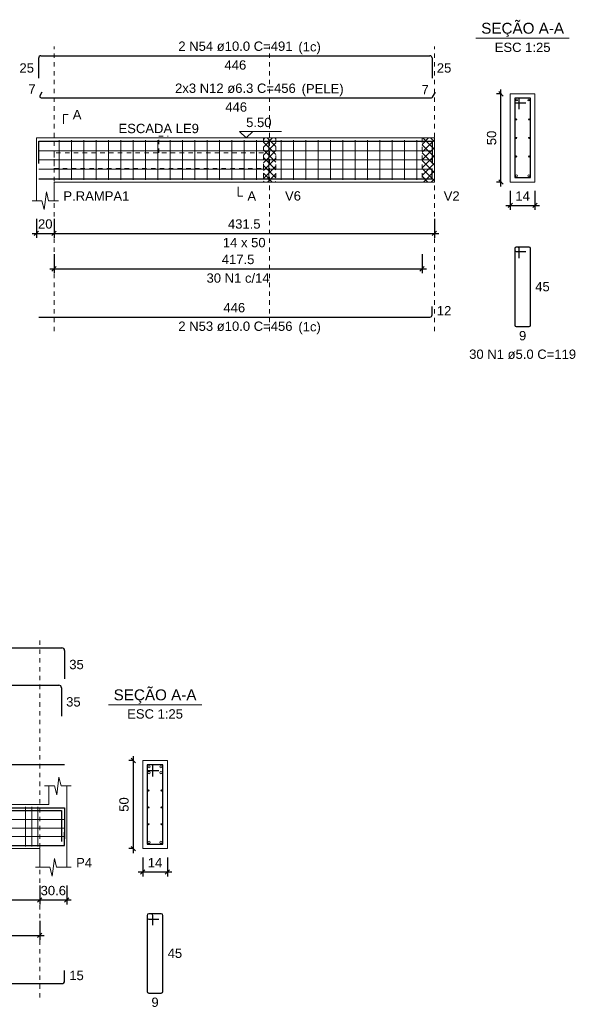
# Model space of a CAD drawing. Header units: millimetres. Extents: x 10 to 1250, y -62 to 528.
# Tile 339 of 656: x 588 to 601, y 153 to 175. Entities that reach past the tile are written whole.
import ezdxf

# ---------------------------------------------------------------- set-up
doc = ezdxf.new("R2010")
doc.units = ezdxf.units.MM
doc.header["$LTSCALE"] = 0.05
doc.linetypes.add('DOT', pattern=[6.35, 0, -6.35])
for name, color, linetype, lineweight in [('Descrição da armadura', 7, 'Continuous', 5), ('DT-Arm complementar', 5, 'Continuous', 5), ('DT-Barras na forma', 2, 'Continuous', 30), ('DT-Barras no corte', 5, 'Continuous', 5), ('DT-Barras rebatidas', 2, 'Continuous', 30), ('DT-Cotas', 9, 'Continuous', 5), ('DT-Forma', 5, 'Continuous', 5), ('DT-Hachura intersecção vigas', 9, 'Continuous', 5), ('DT-Pontilhado', 9, 'DOT', 5), ('DT-Textos', 7, 'Continuous', 5), ('Textos armaduras', 7, 'Continuous', 5)]:
    doc.layers.add(name, color=color, linetype=linetype, lineweight=lineweight)
doc.styles.add('Arial', font='arial.ttf')
doc.styles.get("Standard").update_dxf_attribs({"font": 'arial.ttf'})
doc.dimstyles.new('UM_25.000000', dxfattribs={"dimtxt": 0.18, "dimasz": 0.1, "dimexe": 0.1, "dimexo": 0.2, "dimgap": 0, "dimtad": 1, "dimtih": 1, "dimtoh": 1, "dimdec": 1, "dimlfac": 25, "dimzin": 0, "dimdsep": 46, "dimtxsty": 'Standard', "dimcen": 0.09, "dimdle": 0.1, "dimadec": 1, "dimazin": 2, "dimtfac": 1, "dimtdec": 4, "dimtofl": 0, "dimtmove": 0, "dimatfit": 3, "dimfxl": 1, "dimtolj": 1, "dimarcsym": 0})
doc.dimstyles.new('UM_50.000000', dxfattribs={"dimtxt": 0.18, "dimasz": 0.1, "dimexe": 0.1, "dimexo": 0.2, "dimgap": 0.1, "dimtad": 1, "dimdec": 1, "dimlfac": 50, "dimzin": 0, "dimdsep": 46, "dimtxsty": 'Standard', "dimblk": 'OBLIQUE', "dimcen": 0.09, "dimdle": 0.1, "dimadec": 1, "dimazin": 2, "dimtfac": 1, "dimtdec": 1, "dimtofl": 0, "dimtmove": 0, "dimatfit": 3, "dimldrblk": 'OBLIQUE', "dimfxl": 1, "dimtolj": 1, "dimarcsym": 1})
pattern_1 = [(45, (477.39807, 132.9991), (-0.08838835, 0.08838835), []), (135, (477.39807, 132.9991), (-0.08838835, -0.08838835), [])]

# ---------------------------------------------------------------- blocks, each defined once
blk = doc.blocks.new('_Oblique')
at = {"color": 0, "linetype": 'ByBlock', "lineweight": -2}
blk.add_line((-0.5, -0.5), (0.5, 0.5), dxfattribs=at)
blk = doc.blocks.new('*D1804')
at = {"layer": 'Defpoints', "color": 0, "transparency": 16777216}
for p in [(588.687, 170.761), (589.087, 170.761), (589.087, 170.231)]:
    blk.add_point(p, dxfattribs=at)
at = {"layer": 'DT-Cotas', "color": 0, "lineweight": -2, "transparency": 16777216}
for p, q in [((588.687, 170.561), (588.687, 170.131)), ((589.087, 170.561), (589.087, 170.131)), ((588.587, 170.231), (589.187, 170.231))]:
    blk.add_line(p, q, dxfattribs=at)
at = {"layer": 'DT-Cotas', "color": 0, "lineweight": -2, "transparency": 16777216, "xscale": 0.1, "yscale": 0.1, "zscale": 0.1, "rotation": 180}
blk.add_blockref('_Oblique', (588.687, 170.231), dxfattribs=at)
at = {"layer": 'DT-Cotas', "color": 0, "lineweight": -2, "transparency": 16777216, "xscale": 0.1, "yscale": 0.1, "zscale": 0.1}
blk.add_blockref('_Oblique', (589.087, 170.231), dxfattribs=at)
at = {"layer": 'DT-Cotas', "transparency": 16777216, "insert": (588.887, 170.443), "char_height": 0.2118, "attachment_point": 5, "rotation": 0.0057, "style": 'Arial'}
blk.add_mtext('\\A1;20', dxfattribs=at)
blk = doc.blocks.new('*D1805')
at = {"layer": 'Defpoints', "color": 0, "transparency": 16777216}
for p in [(589.087, 170.761), (597.716, 170.761), (597.716, 170.231)]:
    blk.add_point(p, dxfattribs=at)
at = {"layer": 'DT-Cotas', "color": 0, "lineweight": -2, "transparency": 16777216}
for p, q in [((589.087, 170.561), (589.087, 170.131)), ((597.716, 170.561), (597.716, 170.131)), ((588.987, 170.231), (597.816, 170.231))]:
    blk.add_line(p, q, dxfattribs=at)
at = {"layer": 'DT-Cotas', "color": 0, "lineweight": -2, "transparency": 16777216, "xscale": 0.1, "yscale": 0.1, "zscale": 0.1, "rotation": 180}
blk.add_blockref('_Oblique', (589.087, 170.231), dxfattribs=at)
at = {"layer": 'DT-Cotas', "color": 0, "lineweight": -2, "transparency": 16777216, "xscale": 0.1, "yscale": 0.1, "zscale": 0.1}
blk.add_blockref('_Oblique', (597.716, 170.231), dxfattribs=at)
at = {"layer": 'DT-Cotas', "transparency": 16777216, "insert": (593.402, 170.443), "char_height": 0.2118, "attachment_point": 5, "rotation": 0.0057, "style": 'Arial'}
blk.add_mtext('\\A1;431.5', dxfattribs=at)
blk = doc.blocks.new('*D1806')
at = {"layer": 'Defpoints', "color": 0, "transparency": 16777216}
for p in [(589.087, 169.956), (597.436, 169.956), (597.436, 169.426)]:
    blk.add_point(p, dxfattribs=at)
at = {"layer": 'DT-Cotas', "color": 0, "lineweight": -2, "transparency": 16777216}
for p, q in [((589.087, 169.756), (589.087, 169.326)), ((597.436, 169.756), (597.436, 169.326)), ((588.987, 169.426), (597.536, 169.426))]:
    blk.add_line(p, q, dxfattribs=at)
at = {"layer": 'DT-Cotas', "color": 0, "lineweight": -2, "transparency": 16777216, "xscale": 0.1, "yscale": 0.1, "zscale": 0.1, "rotation": 180}
blk.add_blockref('_Oblique', (589.087, 169.426), dxfattribs=at)
at = {"layer": 'DT-Cotas', "color": 0, "lineweight": -2, "transparency": 16777216, "xscale": 0.1, "yscale": 0.1, "zscale": 0.1}
blk.add_blockref('_Oblique', (597.436, 169.426), dxfattribs=at)
at = {"layer": 'DT-Cotas', "transparency": 16777216, "insert": (593.262, 169.638), "char_height": 0.2118, "attachment_point": 5, "rotation": 0.0057, "style": 'Arial'}
blk.add_mtext('\\A1;417.5', dxfattribs=at)
blk = doc.blocks.new('*D1807')
at = {"layer": 'Defpoints', "color": 0, "transparency": 16777216}
for p in [(599.227, 173.396), (599.439, 173.396), (599.439, 171.396)]:
    blk.add_point(p, dxfattribs=at)
at = {"layer": 'DT-Cotas', "color": 0, "lineweight": -2, "transparency": 16777216}
for p, q in [((599.239, 173.396), (599.127, 173.396)), ((599.227, 171.296), (599.227, 173.496)), ((599.239, 171.396), (599.127, 171.396))]:
    blk.add_line(p, q, dxfattribs=at)
at = {"layer": 'DT-Cotas', "color": 0, "lineweight": -2, "transparency": 16777216, "xscale": 0.1, "yscale": 0.1, "zscale": 0.1}
for p, rotation in [((599.227, 173.396), 90), ((599.227, 171.396), 270)]:
    blk.add_blockref('_Oblique', p, dxfattribs=dict(at, rotation=rotation))
at = {"layer": 'DT-Cotas', "transparency": 16777216, "insert": (599.015, 172.396), "char_height": 0.2118, "attachment_point": 5, "rotation": 90, "style": 'Arial'}
blk.add_mtext('\\A1;50', dxfattribs=at)
blk = doc.blocks.new('*D1808')
at = {"layer": 'Defpoints', "color": 0, "transparency": 16777216}
for p in [(599.439, 171.396), (599.999, 171.396), (599.999, 170.866)]:
    blk.add_point(p, dxfattribs=at)
at = {"layer": 'DT-Cotas', "color": 0, "lineweight": -2, "transparency": 16777216}
for p, q in [((599.439, 171.196), (599.439, 170.766)), ((599.999, 171.196), (599.999, 170.766)), ((599.339, 170.866), (600.099, 170.866))]:
    blk.add_line(p, q, dxfattribs=at)
at = {"layer": 'DT-Cotas', "color": 0, "lineweight": -2, "transparency": 16777216, "xscale": 0.1, "yscale": 0.1, "zscale": 0.1, "rotation": 180}
blk.add_blockref('_Oblique', (599.439, 170.866), dxfattribs=at)
at = {"layer": 'DT-Cotas', "color": 0, "lineweight": -2, "transparency": 16777216, "xscale": 0.1, "yscale": 0.1, "zscale": 0.1}
blk.add_blockref('_Oblique', (599.999, 170.866), dxfattribs=at)
at = {"layer": 'DT-Cotas', "transparency": 16777216, "insert": (599.719, 171.078), "char_height": 0.2118, "attachment_point": 5, "rotation": 0.0057, "style": 'Arial'}
blk.add_mtext('\\A1;14', dxfattribs=at)
blk = doc.blocks.new('*D1915')
at = {"layer": 'Defpoints', "color": 0, "transparency": 16777216}
for p in [(582.838, 155.638), (588.762, 155.638), (588.762, 155.108)]:
    blk.add_point(p, dxfattribs=at)
at = {"layer": 'DT-Cotas', "color": 0, "lineweight": -2, "transparency": 16777216}
for p, q in [((582.838, 155.438), (582.838, 155.008)), ((588.762, 155.438), (588.762, 155.008)), ((582.738, 155.108), (588.862, 155.108))]:
    blk.add_line(p, q, dxfattribs=at)
at = {"layer": 'DT-Cotas', "color": 0, "lineweight": -2, "transparency": 16777216, "xscale": 0.1, "yscale": 0.1, "zscale": 0.1, "rotation": 180}
blk.add_blockref('_Oblique', (582.838, 155.108), dxfattribs=at)
at = {"layer": 'DT-Cotas', "color": 0, "lineweight": -2, "transparency": 16777216, "xscale": 0.1, "yscale": 0.1, "zscale": 0.1}
blk.add_blockref('_Oblique', (588.762, 155.108), dxfattribs=at)
at = {"layer": 'DT-Cotas', "transparency": 16777216, "insert": (585.8, 155.32), "char_height": 0.2118, "attachment_point": 5, "rotation": 0.0057, "style": 'Arial'}
blk.add_mtext('\\A1;296.2', dxfattribs=at)
blk = doc.blocks.new('*D1916')
at = {"layer": 'Defpoints', "color": 0, "transparency": 16777216}
for p in [(588.762, 155.638), (589.375, 155.638), (589.375, 155.108)]:
    blk.add_point(p, dxfattribs=at)
at = {"layer": 'DT-Cotas', "color": 0, "lineweight": -2, "transparency": 16777216}
for p, q in [((588.762, 155.438), (588.762, 155.008)), ((589.375, 155.438), (589.375, 155.008)), ((588.662, 155.108), (589.475, 155.108))]:
    blk.add_line(p, q, dxfattribs=at)
at = {"layer": 'DT-Cotas', "color": 0, "lineweight": -2, "transparency": 16777216, "xscale": 0.1, "yscale": 0.1, "zscale": 0.1, "rotation": 180}
blk.add_blockref('_Oblique', (588.762, 155.108), dxfattribs=at)
at = {"layer": 'DT-Cotas', "color": 0, "lineweight": -2, "transparency": 16777216, "xscale": 0.1, "yscale": 0.1, "zscale": 0.1}
blk.add_blockref('_Oblique', (589.375, 155.108), dxfattribs=at)
at = {"layer": 'DT-Cotas', "transparency": 16777216, "insert": (589.069, 155.32), "char_height": 0.2118, "attachment_point": 5, "rotation": 0.0057, "style": 'Arial'}
blk.add_mtext('\\A1;30.6', dxfattribs=at)
blk = doc.blocks.new('*D1918')
at = {"layer": 'Defpoints', "color": 0, "transparency": 16777216}
for p in [(585.038, 154.833), (588.762, 154.833), (588.762, 154.303)]:
    blk.add_point(p, dxfattribs=at)
at = {"layer": 'DT-Cotas', "color": 0, "lineweight": -2, "transparency": 16777216}
for p, q in [((585.038, 154.633), (585.038, 154.203)), ((588.762, 154.633), (588.762, 154.203)), ((584.938, 154.303), (588.862, 154.303))]:
    blk.add_line(p, q, dxfattribs=at)
at = {"layer": 'DT-Cotas', "color": 0, "lineweight": -2, "transparency": 16777216, "xscale": 0.1, "yscale": 0.1, "zscale": 0.1, "rotation": 180}
blk.add_blockref('_Oblique', (585.038, 154.303), dxfattribs=at)
at = {"layer": 'DT-Cotas', "color": 0, "lineweight": -2, "transparency": 16777216, "xscale": 0.1, "yscale": 0.1, "zscale": 0.1}
blk.add_blockref('_Oblique', (588.762, 154.303), dxfattribs=at)
at = {"layer": 'DT-Cotas', "transparency": 16777216, "insert": (586.9, 154.515), "char_height": 0.2118, "attachment_point": 5, "rotation": 0.0057, "style": 'Arial'}
blk.add_mtext('\\A1;186.2', dxfattribs=at)
blk = doc.blocks.new('*D1925')
at = {"layer": 'Defpoints', "color": 0, "transparency": 16777216}
for p in [(590.886, 158.273), (591.098, 158.273), (591.098, 156.273)]:
    blk.add_point(p, dxfattribs=at)
at = {"layer": 'DT-Cotas', "color": 0, "lineweight": -2, "transparency": 16777216}
for p, q in [((590.898, 158.273), (590.786, 158.273)), ((590.886, 156.173), (590.886, 158.373)), ((590.898, 156.273), (590.786, 156.273))]:
    blk.add_line(p, q, dxfattribs=at)
at = {"layer": 'DT-Cotas', "color": 0, "lineweight": -2, "transparency": 16777216, "xscale": 0.1, "yscale": 0.1, "zscale": 0.1}
for p, rotation in [((590.886, 158.273), 90), ((590.886, 156.273), 270)]:
    blk.add_blockref('_Oblique', p, dxfattribs=dict(at, rotation=rotation))
at = {"layer": 'DT-Cotas', "transparency": 16777216, "insert": (590.674, 157.273), "char_height": 0.2118, "attachment_point": 5, "rotation": 90, "style": 'Arial'}
blk.add_mtext('\\A1;50', dxfattribs=at)
blk = doc.blocks.new('*D1926')
at = {"layer": 'Defpoints', "color": 0, "transparency": 16777216}
for p in [(591.098, 156.273), (591.658, 156.273), (591.658, 155.743)]:
    blk.add_point(p, dxfattribs=at)
at = {"layer": 'DT-Cotas', "color": 0, "lineweight": -2, "transparency": 16777216}
for p, q in [((591.098, 156.073), (591.098, 155.643)), ((591.658, 156.073), (591.658, 155.643)), ((590.998, 155.743), (591.758, 155.743))]:
    blk.add_line(p, q, dxfattribs=at)
at = {"layer": 'DT-Cotas', "color": 0, "lineweight": -2, "transparency": 16777216, "xscale": 0.1, "yscale": 0.1, "zscale": 0.1, "rotation": 180}
blk.add_blockref('_Oblique', (591.098, 155.743), dxfattribs=at)
at = {"layer": 'DT-Cotas', "color": 0, "lineweight": -2, "transparency": 16777216, "xscale": 0.1, "yscale": 0.1, "zscale": 0.1}
blk.add_blockref('_Oblique', (591.658, 155.743), dxfattribs=at)
at = {"layer": 'DT-Cotas', "transparency": 16777216, "insert": (591.378, 155.955), "char_height": 0.2118, "attachment_point": 5, "rotation": 0.0057, "style": 'Arial'}
blk.add_mtext('\\A1;14', dxfattribs=at)

msp = doc.modelspace()

# ---------------------------------------------------------------- hatches: boundary and pattern name
at = {"layer": 'DT-Hachura intersecção vigas', "linetype": 'Continuous'}
h = msp.add_hatch(dxfattribs=at)
h.set_pattern_fill('ANSI37', color=256, style=0)
h.set_pattern_definition(pattern_1)
h.paths.add_polyline_path([(593.8352, 171.396), (594.1152, 171.396), (594.1152, 172.396), (593.8352, 172.396), (593.8352, 171.396)])
h = msp.add_hatch(dxfattribs=at)
h.set_pattern_fill('ANSI37', color=256, style=0)
h.set_pattern_definition(pattern_1)
h.paths.add_polyline_path([(597.4362, 171.396), (597.7162, 171.396), (597.7162, 172.396), (597.4362, 172.396), (597.4362, 171.396)])

# ---------------------------------------------------------------- linework, layer by layer
at = {"layer": 'DT-Arm complementar'}
for p, q in [((589.2017, 171.446), (589.2017, 172.346)), ((589.4817, 171.446), (589.4817, 172.346)), ((589.7617, 171.446), (589.7617, 172.346)), ((590.0417, 171.446), (590.0417, 172.346)), ((590.3217, 171.446), (590.3217, 172.346)), ((590.6017, 171.446), (590.6017, 172.346)), ((590.8817, 171.446), (590.8817, 172.346)), ((591.1617, 171.446), (591.1617, 172.346)), ((591.4417, 171.446), (591.4417, 172.346)), ((591.7217, 171.446), (591.7217, 172.346)), ((592.0017, 171.446), (592.0017, 172.346)), ((592.2817, 171.446), (592.2817, 172.346)), ((592.5617, 171.446), (592.5617, 172.346)), ((592.8417, 171.446), (592.8417, 172.346)), ((593.1217, 171.446), (593.1217, 172.346)), ((593.4017, 171.446), (593.4017, 172.346)), ((593.6817, 171.446), (593.6817, 172.346)), ((593.9617, 171.446), (593.9617, 172.346)), ((594.2417, 171.446), (594.2417, 172.346)), ((594.5217, 171.446), (594.5217, 172.346)), ((594.8017, 171.446), (594.8017, 172.346)), ((595.0817, 171.446), (595.0817, 172.346)), ((595.3617, 171.446), (595.3617, 172.346)), ((595.6417, 171.446), (595.6417, 172.346)), ((595.9217, 171.446), (595.9217, 172.346)), ((596.2017, 171.446), (596.2017, 172.346)), ((596.4817, 171.446), (596.4817, 172.346)), ((596.7617, 171.446), (596.7617, 172.346)), ((597.0417, 171.446), (597.0417, 172.346)), ((597.3217, 171.446), (597.3217, 172.346)), ((588.7372, 172.106), (597.6662, 172.106)), ((588.7372, 171.896), (597.6662, 171.896)), ((588.7372, 171.686), (597.6662, 171.686)), ((588.4401, 156.3229), (588.4401, 157.2229)), ((588.5801, 156.3229), (588.5801, 157.2229)), ((588.7201, 156.3229), (588.7201, 157.2229)), ((582.0877, 156.9317), (589.3254, 156.9317)), ((582.0877, 156.7404), (589.3254, 156.7404)), ((582.0877, 156.5492), (589.3254, 156.5492))]:
    msp.add_line(p, q, dxfattribs=at)
at = {"layer": 'DT-Barras na forma'}
for p, q in [((599.6388, 173.296), (599.5388, 173.296)), ((599.5388, 173.296), (599.5388, 171.496)), ((599.8988, 173.296), (599.5388, 173.296)), ((599.5388, 173.296), (599.5388, 173.196)), ((599.5388, 173.196), (599.7888, 173.196)), ((599.6388, 173.046), (599.6388, 173.296)), ((599.8988, 171.496), (599.8988, 173.296)), ((599.5388, 171.496), (599.8988, 171.496)), ((591.324, 158.1729), (591.198, 158.1729)), ((591.198, 158.1729), (591.198, 156.3729)), ((591.558, 158.1729), (591.198, 158.1729)), ((591.198, 158.1729), (591.198, 158.0469)), ((591.324, 157.9099), (591.324, 158.1729)), ((591.558, 156.3729), (591.558, 158.1729)), ((591.198, 158.0469), (591.461, 158.0469)), ((591.198, 156.3729), (591.558, 156.3729))]:
    msp.add_line(p, q, dxfattribs=at)
for points in [[(588.7372, 171.8162), (588.7372, 172.326), (597.6662, 172.326), (597.6662, 171.8162)], [(588.7372, 171.466), (597.6662, 171.466), (597.6662, 171.706)], [(582.0877, 156.9129), (582.0877, 157.2004), (589.3254, 157.2004), (589.3254, 156.4984)], [(582.1583, 156.8479), (582.1583, 157.1354), (589.2548, 157.1354), (589.2548, 156.4334)], [(582.0877, 156.6454), (582.0877, 156.3454), (589.3254, 156.3454), (589.3254, 156.6454)]]:
    msp.add_lwpolyline(points, dxfattribs=at)
at = {"layer": 'DT-Barras no corte'}
for centre, radius in [((599.5788, 173.256), 0.02), ((599.8588, 173.256), 0.02), ((599.5714, 172.816), 0.0126), ((599.8662, 172.816), 0.0126), ((599.5714, 172.396), 0.0126), ((599.8662, 172.396), 0.0126), ((599.5714, 171.976), 0.0126), ((599.8662, 171.976), 0.0126), ((599.5788, 171.536), 0.02), ((599.8588, 171.536), 0.02), ((591.243, 158.1279), 0.025), ((591.513, 158.1279), 0.025), ((591.243, 157.9979), 0.025), ((591.513, 157.9979), 0.025), ((591.2306, 157.5904), 0.0126), ((591.5254, 157.5904), 0.0126), ((591.2306, 157.2079), 0.0126), ((591.5254, 157.2079), 0.0126), ((591.2306, 156.8254), 0.0126), ((591.5254, 156.8254), 0.0126), ((591.243, 156.4179), 0.025), ((591.513, 156.4179), 0.025)]:
    msp.add_circle(centre, radius, dxfattribs=at)
at = {"layer": 'DT-Barras rebatidas'}
for p, q in [((588.7872, 174.2604), (597.6162, 174.2604)), ((588.7372, 173.7506), (588.7372, 174.2104)), ((597.6662, 174.2104), (597.6662, 173.7506)), ((588.8096, 173.4322), (588.7644, 173.354)), ((597.6753, 173.3225), (597.7386, 173.4322)), ((588.7917, 173.3067), (597.648, 173.3067)), ((599.5388, 169.8893), (599.5388, 168.1493)), ((599.5388, 169.8893), (599.5388, 169.8493)), ((599.6088, 169.9193), (599.5688, 169.9193)), ((599.8688, 169.9193), (599.5688, 169.9193)), ((599.5688, 169.8193), (599.7888, 169.8193)), ((599.6388, 169.6693), (599.6388, 169.8893)), ((599.8988, 168.1493), (599.8988, 169.8893)), ((597.6662, 168.3813), (597.6662, 168.5713)), ((588.7372, 168.3313), (597.6162, 168.3313)), ((599.5688, 168.1193), (599.8688, 168.1193)), ((582.1502, 160.8292), (589.2629, 160.8292)), ((589.3254, 160.7667), (589.3254, 160.1272)), ((582.2208, 159.982), (589.1923, 159.982)), ((589.2548, 159.9195), (589.2548, 159.28)), ((582.0877, 158.1836), (589.3254, 158.1836)), ((591.198, 154.7584), (591.198, 153.034)), ((591.198, 154.7584), (591.198, 154.708)), ((591.2862, 154.7962), (591.2358, 154.7962)), ((591.5202, 154.7962), (591.2358, 154.7962)), ((591.2358, 154.6702), (591.461, 154.6702)), ((591.324, 154.5332), (591.324, 154.7584)), ((591.558, 153.034), (591.558, 154.7584)), ((589.3254, 153.2733), (589.3254, 153.5108)), ((582.1502, 153.2108), (589.2629, 153.2108)), ((591.2358, 152.9962), (591.5202, 152.9962))]:
    msp.add_line(p, q, dxfattribs=at)
for centre, radius, start, end in [((588.7872, 174.2104), 0.05, 90, 180), ((597.6162, 174.2104), 0.05, 0, 90), ((588.7917, 173.3382), 0.0315, 150, 270), ((597.648, 173.3382), 0.0315, 270, 330), ((599.5688, 169.8893), 0.03, 90, 180), ((599.5688, 169.8893), 0.03, 90, 180), ((599.5688, 169.8493), 0.03, 180, 270), ((599.6088, 169.8893), 0.03, 0, 90), ((599.8688, 169.8893), 0.03, 0, 90), ((597.6162, 168.3813), 0.05, 270, 0), ((599.5688, 168.1493), 0.03, 180, 270), ((599.8688, 168.1493), 0.03, 270, 0), ((589.2629, 160.7667), 0.0625, 0, 90), ((589.1923, 159.9195), 0.0625, 0, 90), ((591.2358, 154.7584), 0.0378, 90, 180), ((591.2358, 154.7584), 0.0378, 90, 180), ((591.2358, 154.708), 0.0378, 180, 270), ((591.2862, 154.7584), 0.0378, 0, 90), ((591.5202, 154.7584), 0.0378, 0, 90), ((589.2629, 153.2733), 0.0625, 270, 0), ((591.2358, 153.034), 0.0378, 180, 270), ((591.5202, 153.034), 0.0378, 270, 0)]:
    msp.add_arc(centre, radius, start, end, dxfattribs=at)
at = {"layer": 'DT-Forma'}
for p, q in [((599.9988, 173.396), (599.4388, 173.396)), ((599.4388, 173.396), (599.4388, 173.396)), ((599.4388, 173.396), (599.4388, 171.396)), ((599.9988, 171.396), (599.9988, 173.396)), ((599.9988, 173.396), (599.9988, 173.396)), ((588.6872, 172.396), (589.0872, 172.396)), ((589.0872, 172.396), (593.8352, 172.396)), ((593.8352, 172.396), (594.1152, 172.396)), ((594.1152, 172.396), (597.4362, 172.396)), ((597.4362, 172.396), (597.7162, 172.396)), ((588.6872, 171.396), (588.6872, 170.9724)), ((589.0872, 170.9724), (589.0872, 171.396)), ((589.0872, 171.396), (593.8352, 171.396)), ((593.8352, 171.396), (594.1152, 171.396)), ((594.1152, 171.396), (597.4362, 171.396)), ((597.4362, 171.396), (597.7162, 171.396)), ((599.4388, 171.396), (599.9988, 171.396)), ((599.4388, 171.396), (599.4388, 171.396)), ((599.9988, 171.396), (599.9988, 171.396)), ((588.8622, 170.7724), (588.9122, 171.1724)), ((588.9122, 171.1724), (588.9622, 170.9724)), ((588.5872, 170.9724), (588.8122, 170.9724)), ((588.8122, 170.9724), (588.8622, 170.7724)), ((588.9622, 170.9724), (589.1872, 170.9724)), ((591.658, 158.2729), (591.098, 158.2729)), ((591.098, 158.2729), (591.098, 158.2729)), ((591.098, 158.2729), (591.098, 156.2729)), ((591.658, 156.2729), (591.658, 158.2729)), ((591.658, 158.2729), (591.658, 158.2729)), ((589.1461, 157.4965), (589.1961, 157.8965)), ((589.1961, 157.8965), (589.2461, 157.6965)), ((588.8667, 157.6965), (589.0961, 157.6965)), ((588.9667, 157.2729), (588.9667, 157.6965)), ((589.0961, 157.6965), (589.1461, 157.4965)), ((589.2461, 157.6965), (589.4754, 157.6965)), ((589.3754, 157.6965), (589.3754, 157.2729)), ((582.8377, 157.2729), (588.9667, 157.2729)), ((582.8377, 156.2729), (588.7624, 156.2729)), ((588.7624, 156.2729), (588.7624, 155.8493)), ((589.3754, 155.8493), (589.3754, 156.2729)), ((591.098, 156.2729), (591.658, 156.2729)), ((591.098, 156.2729), (591.098, 156.2729)), ((591.658, 156.2729), (591.658, 156.2729)), ((589.0439, 155.6493), (589.0939, 156.0493)), ((589.0939, 156.0493), (589.1439, 155.8493)), ((588.6624, 155.8493), (588.9939, 155.8493)), ((588.9939, 155.8493), (589.0439, 155.6493)), ((589.1439, 155.8493), (589.4754, 155.8493))]:
    msp.add_line(p, q, dxfattribs=at)
at = {"layer": 'DT-Forma', "linetype": 'Continuous'}
for p, q in [((588.6872, 171.396), (588.6872, 172.396)), ((597.7162, 172.396), (597.7162, 171.396)), ((589.3754, 157.2729), (589.3754, 156.2729))]:
    msp.add_line(p, q, dxfattribs=at)
at = {"layer": 'DT-Pontilhado', "ltscale": 0.2}
for p, q in [((589.0872, 168.0136), (589.0872, 174.4722)), ((593.9752, 168.0136), (593.9752, 174.4722)), ((597.7162, 168.0136), (597.7162, 174.4722)), ((591.4612, 172.056), (591.4612, 172.4383)), ((591.4612, 172.4383), (591.673, 172.4383)), ((593.8352, 172.396), (593.8352, 171.396)), ((594.1152, 172.396), (594.1152, 171.396)), ((597.4362, 172.396), (597.4362, 171.396)), ((588.7624, 152.8931), (588.7624, 161.041))]:
    msp.add_line(p, q, dxfattribs=at)
msp.add_lwpolyline([(589.0872, 172.056), (589.0872, 171.705), (593.8352, 171.705), (593.8352, 172.056), (589.0872, 172.056)], close=True, dxfattribs=at)
at = {"layer": 'DT-Textos'}
for p, q in [((598.6598, 174.6609), (600.7778, 174.6609)), ((590.319, 159.5378), (592.437, 159.5378))]:
    msp.add_line(p, q, dxfattribs=at)
for points in [[(589.299, 172.7137), (589.299, 172.9255), (589.4049, 172.9255)], [(593.5934, 172.5442), (593.4451, 172.396), (593.2969, 172.5442), (594.25, 172.5442)], [(593.2617, 171.2901), (593.2617, 171.0783), (593.3676, 171.0783)]]:
    msp.add_lwpolyline(points, dxfattribs=at)

# ---------------------------------------------------------------- texts
at = {"layer": 'Descrição da armadura', "linetype": 'Continuous', "char_height": 0.2118, "attachment_point": 8, "line_spacing_factor": 0.798, "style": 'Arial'}
for s, insert, width in [('2 N54 ø10.0 C=491', (593.2017, 174.3663), 5.194653), ('2x3 N12 ø6.3 C=456', (593.2017, 173.4126), 5.491291), ('30 N1 c/14', (593.2617, 169.1085), 2.869342), ('2 N53 ø10.0 C=456', (593.2017, 168.0136), 5.194653), ('30 N1 ø5.0 C=119', (599.7188, 167.378), 4.8647)]:
    msp.add_mtext(s, dxfattribs=dict(at, insert=insert, width=width))
at = {"layer": 'DT-Textos', "line_spacing_factor": 0.798, "style": 'Arial'}
for s, insert, char_height, width, attachment_point in [('SEÇÃO A-A', (599.7191, 174.6851), 0.2471, 4.254532, 8), ('(1c)', (594.6301, 174.2961), 0.2118, 1.009083, 7), ('ESC 1:25', (599.7188, 174.3432), 0.2118, 2.507973, 8), ('A', (589.5108, 172.8196), 0.2118, 0.390816, 7), ('5.50', (593.4451, 172.6395), 0.2118, 1.140404, 7), ('ESCADA LE9', (591.4612, 172.5019), 0.2118, 3.614902, 8), ('P.RAMPA1', (589.299, 170.9724), 0.2118, 2.963161, 7), ('A', (593.4735, 170.9724), 0.2118, 0.390816, 7), ('V6', (594.327, 170.9724), 0.2118, 0.716686, 7), ('V2', (597.928, 170.9724), 0.2118, 0.716686, 7), ('14 x 50', (593.4017, 169.9134), 0.2118, 1.922035, 8), ('(1c)', (594.6301, 167.9441), 0.2118, 1.009083, 7), ('SEÇÃO A-A', (591.3781, 159.5621), 0.2471, 4.254532, 8), ('ESC 1:25', (591.378, 159.2201), 0.2118, 2.507973, 8), ('P4', (589.5872, 155.8493), 0.2118, 0.716686, 7)]:
    msp.add_mtext(s, dxfattribs=dict(at, insert=insert, char_height=char_height, width=width, attachment_point=attachment_point))
at = {"layer": 'DT-Textos', "linetype": 'Continuous', "insert": (594.7041, 173.3431), "char_height": 0.2118, "width": 1.888561, "attachment_point": 7, "line_spacing_factor": 0.798, "style": 'Arial'}
msp.add_mtext('(PELE)', dxfattribs=at)
at = {"layer": 'Textos armaduras', "linetype": 'Continuous', "char_height": 0.2118, "attachment_point": 7, "line_spacing_factor": 0.798, "style": 'Arial'}
for s, insert, width in [('25', (588.3013, 173.8746), 0.659905), ('446', (592.9542, 173.9427), 0.989858), ('25', (597.7721, 173.8746), 0.659905), ('7', (588.5051, 173.4023), 0.329953), ('7', (597.425, 173.3866), 0.329953), ('446', (592.9724, 172.989), 0.989858), ('45', (600.0047, 168.9134), 0.659905), ('446', (592.9292, 168.4372), 0.989858), ('12', (597.7721, 168.3704), 0.659905), ('9', (599.6363, 167.8016), 0.329953), ('35', (589.4313, 160.3411), 0.659905), ('35', (589.3607, 159.4939), 0.659905), ('45', (591.6639, 153.7903), 0.659905), ('15', (589.4313, 153.2861), 0.659905), ('9', (591.2955, 152.6785), 0.329953)]:
    msp.add_mtext(s, dxfattribs=dict(at, insert=insert, width=width))

# ---------------------------------------------------------------- dimensions: what is measured, and where the dimension line sits
at = {"layer": 'DT-Cotas'}
for base, p1, p2, picture, middle in [((599.227, 173.396), (599.4388, 171.396), (599.4388, 173.396), '*D1807', (599.0152, 172.396)), ((590.8862, 158.2729), (591.098, 156.2729), (591.098, 158.2729), '*D1925', (590.6744, 157.2729))]:
    dim = msp.add_linear_dim(base=base, p1=p1, p2=p2, angle=90, dimstyle='UM_25.000000', override={"dimtxt": 0.2118, "dimasz": 0.1, "dimexe": 0.1, "dimexo": 0.2, "dimtad": 1, "dimtih": 0, "dimtoh": 0, "dimdec": 1, "dimlfac": 25, "dimzin": 8, "dimtxsty": 'Arial', "dimblk": 'Oblique', "dimblk1": 'Oblique', "dimblk2": 'Oblique', "dimsah": 1, "dimdle": 0.1, "dimse1": 0, "dimse2": 0, "dimclrt": 256, "dimadec": 1, "dimazin": 3, "dimtmove": 2, "dimldrblk": 'Oblique'}, dxfattribs=at)
    dim.commit()
    dim.dimension.update_dxf_attribs({"geometry": picture, "text_midpoint": middle, "dimtype": 160, "text_rotation": 90})
for base, p1, p2, dimstyle, override, picture, middle, turn in [((599.9988, 170.8665), (599.4388, 171.396), (599.9988, 171.396), 'UM_25.000000', {"dimtxt": 0.2118, "dimasz": 0.1, "dimexe": 0.1, "dimexo": 0.2, "dimtad": 1, "dimtih": 0, "dimtoh": 0, "dimdec": 1, "dimlfac": 25, "dimzin": 8, "dimtxsty": 'Arial', "dimblk": 'Oblique', "dimblk1": 'Oblique', "dimblk2": 'Oblique', "dimsah": 1, "dimdle": 0.1, "dimse1": 0, "dimse2": 0, "dimclrt": 256, "dimadec": 1, "dimazin": 3, "dimtmove": 2, "dimldrblk": 'Oblique'}, '*D1808', (599.7188, 171.0783), 0.00573), ((589.0872, 170.2311), (588.6872, 170.7606), (589.0872, 170.7606), 'UM_50.000000', {"dimtxt": 0.2118, "dimasz": 0.1, "dimexe": 0.1, "dimexo": 0.2, "dimtad": 1, "dimtih": 0, "dimtoh": 0, "dimdec": 1, "dimlfac": 50, "dimzin": 8, "dimtxsty": 'Arial', "dimblk": 'Oblique', "dimblk1": 'Oblique', "dimblk2": 'Oblique', "dimsah": 1, "dimdle": 0.1, "dimse1": 0, "dimse2": 0, "dimclrt": 256, "dimadec": 1, "dimazin": 3, "dimtmove": 2, "dimldrblk": 'Oblique'}, '*D1804', (588.8872, 170.4429), 0.00573), ((597.7161609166, 170.2310633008), (589.0871609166, 170.7605633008), (597.7161609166, 170.7605633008), 'UM_50.000000', {"dimtxt": 0.2118, "dimasz": 0.1, "dimexe": 0.1, "dimexo": 0.2, "dimtad": 1, "dimtih": 0, "dimtoh": 0, "dimdec": 1, "dimlfac": 50, "dimzin": 8, "dimtxsty": 'Arial', "dimblk": 'Oblique', "dimblk1": 'Oblique', "dimblk2": 'Oblique', "dimsah": 1, "dimdle": 0.1, "dimse1": 0, "dimse2": 0, "dimclrt": 256, "dimadec": 1, "dimazin": 3, "dimtmove": 2, "dimldrblk": 'Oblique'}, '*D1805', (593.4016609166, 170.4428633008), 0.005729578), ((597.4361609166, 169.4262233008), (589.0871609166, 169.9557233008), (597.4361609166, 169.9557233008), 'UM_50.000000', {"dimtxt": 0.2118, "dimasz": 0.1, "dimexe": 0.1, "dimexo": 0.2, "dimtad": 1, "dimtih": 0, "dimtoh": 0, "dimdec": 1, "dimlfac": 50, "dimzin": 8, "dimtxsty": 'Arial', "dimblk": 'Oblique', "dimblk1": 'Oblique', "dimblk2": 'Oblique', "dimsah": 1, "dimdle": 0.1, "dimse1": 0, "dimse2": 0, "dimclrt": 256, "dimadec": 1, "dimazin": 3, "dimtmove": 2, "dimldrblk": 'Oblique'}, '*D1806', (593.2616609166, 169.6380233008), 0.005729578), ((591.658, 155.7434), (591.098, 156.2729), (591.658, 156.2729), 'UM_25.000000', {"dimtxt": 0.2118, "dimasz": 0.1, "dimexe": 0.1, "dimexo": 0.2, "dimtad": 1, "dimtih": 0, "dimtoh": 0, "dimdec": 1, "dimlfac": 25, "dimzin": 8, "dimtxsty": 'Arial', "dimblk": 'Oblique', "dimblk1": 'Oblique', "dimblk2": 'Oblique', "dimsah": 1, "dimdle": 0.1, "dimse1": 0, "dimse2": 0, "dimclrt": 256, "dimadec": 1, "dimazin": 3, "dimtmove": 2, "dimldrblk": 'Oblique'}, '*D1926', (591.378, 155.9552), 0.00573), ((588.7624, 155.108), (582.8377, 155.6375), (588.7624, 155.6375), 'UM_50.000000', {"dimtxt": 0.2118, "dimasz": 0.1, "dimexe": 0.1, "dimexo": 0.2, "dimtad": 1, "dimtih": 0, "dimtoh": 0, "dimdec": 1, "dimlfac": 50, "dimzin": 8, "dimtxsty": 'Arial', "dimblk": 'Oblique', "dimblk1": 'Oblique', "dimblk2": 'Oblique', "dimsah": 1, "dimdle": 0.1, "dimse1": 0, "dimse2": 0, "dimclrt": 256, "dimadec": 1, "dimazin": 3, "dimtmove": 2, "dimldrblk": 'Oblique'}, '*D1915', (585.8001, 155.3198), 0.00573), ((589.37538, 155.108), (588.76242, 155.6375), (589.37538, 155.6375), 'UM_50.000000', {"dimtxt": 0.2118, "dimasz": 0.1, "dimexe": 0.1, "dimexo": 0.2, "dimtad": 1, "dimtih": 0, "dimtoh": 0, "dimdec": 1, "dimlfac": 50, "dimzin": 8, "dimtxsty": 'Arial', "dimblk": 'Oblique', "dimblk1": 'Oblique', "dimblk2": 'Oblique', "dimsah": 1, "dimdle": 0.1, "dimse1": 0, "dimse2": 0, "dimclrt": 256, "dimadec": 1, "dimazin": 3, "dimtmove": 2, "dimldrblk": 'Oblique'}, '*D1916', (589.0689, 155.3198), 0.00573), ((588.7624, 154.3032), (585.0377, 154.8327), (588.7624, 154.8327), 'UM_50.000000', {"dimtxt": 0.2118, "dimasz": 0.1, "dimexe": 0.1, "dimexo": 0.2, "dimtad": 1, "dimtih": 0, "dimtoh": 0, "dimdec": 1, "dimlfac": 50, "dimzin": 8, "dimtxsty": 'Arial', "dimblk": 'Oblique', "dimblk1": 'Oblique', "dimblk2": 'Oblique', "dimsah": 1, "dimdle": 0.1, "dimse1": 0, "dimse2": 0, "dimclrt": 256, "dimadec": 1, "dimazin": 3, "dimtmove": 2, "dimldrblk": 'Oblique'}, '*D1918', (586.9001, 154.515), 0.00573)]:
    dim = msp.add_linear_dim(base=base, p1=p1, p2=p2, dimstyle=dimstyle, override=override, dxfattribs=at)
    dim.commit()
    dim.dimension.update_dxf_attribs({"geometry": picture, "text_midpoint": middle, "dimtype": 160, "text_rotation": turn})

doc.saveas('drawing.dxf')
